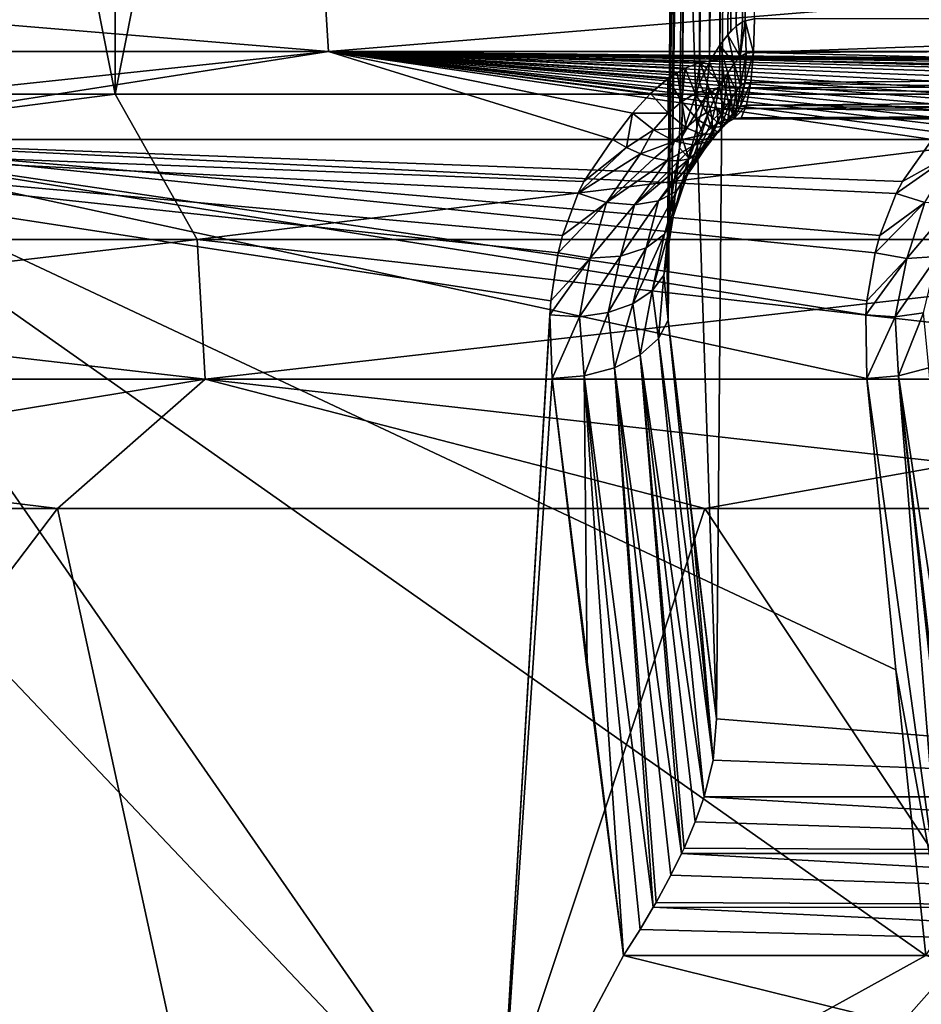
# Model space of a CAD drawing. Header units: metres. Extents: x -92 to 264, y -100 to 50.
# Tile 135 of 656: x -5.2 to -3.43, y -78.49 to -76.56. Entities that reach past the tile are written whole.
import ezdxf

# ---------------------------------------------------------------- set-up
doc = ezdxf.new("R2010")
doc.units = ezdxf.units.M
doc.layers.add('solid_21062050_01', color=7, linetype='CONTINUOUS')

msp = doc.modelspace()

# ---------------------------------------------------------------- linework, layer by layer
at = {"layer": 'solid_21062050_01'}
for points in [[(-7.483526, -64.201744, 19.355579), (-7.45088, -76.706161, 19.251451), (-5.010141, -76.706161, 19.883404)], [(-5.032088, -64.201744, 19.990297), (-7.483526, -64.201744, 19.355579), (-5.010141, -76.706161, 19.883404)], [(-7.483526, -64.201744, -28.34804), (-5.032088, -64.201744, -28.982758), (-7.450881, -76.706161, -28.243914)], [(-5.032088, -64.201744, -28.982758), (-5.010141, -76.706161, -28.875864), (-7.450881, -76.706161, -28.243914)], [(-5.032088, -64.201744, 19.990297), (-5.010141, -76.706161, 19.883404), (-2.517989, -76.706161, 20.265186)], [(-2.529018, -64.201744, 20.373753), (-5.032088, -64.201744, 19.990297), (-2.517989, -76.706161, 20.265186)], [(-5.032088, -64.201744, -28.982758), (-2.529018, -64.201744, -29.366213), (-5.010141, -76.706161, -28.875864)], [(-2.529018, -64.201744, -29.366213), (-2.517989, -76.706161, -29.257647), (-5.010141, -76.706161, -28.875864)], [(-3.929058, -77.053642, 17.416323), (-3.894994, -73.998253, 17.360277), (-3.910953, -75.572861, 17.371511)], [(-3.929058, -77.053642, 17.416323), (-3.928572, -77.026428, 17.42614), (-3.894994, -73.998253, 17.360277)], [(-3.928572, -77.026428, 17.42614), (-3.897659, -73.997864, 17.408466), (-3.894994, -73.998253, 17.360277)], [(-3.928572, -77.026428, 17.42614), (-3.925663, -76.965866, 17.448084), (-3.897659, -73.997864, 17.408466)], [(-3.925663, -76.965866, 17.448084), (-3.896061, -73.99778, 17.423754), (-3.897659, -73.997864, 17.408466)], [(-3.925663, -76.965866, 17.448084), (-3.919943, -76.904594, 17.470713), (-3.896061, -73.99778, 17.423754)], [(-3.919943, -76.904594, 17.470713), (-3.876951, -73.997589, 17.484829), (-3.896061, -73.99778, 17.423754)], [(-3.919943, -76.904594, 17.470713), (-3.904871, -76.811134, 17.506081), (-3.876951, -73.997589, 17.484829)], [(-3.904871, -76.811134, 17.506081), (-3.900167, -76.78994, 17.514259), (-3.876951, -73.997589, 17.484829)], [(-3.900167, -76.78994, 17.514259), (-3.869051, -73.99749, 17.499126), (-3.876951, -73.997589, 17.484829)], [(-3.900167, -76.78994, 17.514259), (-3.865822, -76.684372, 17.556841), (-3.869051, -73.99749, 17.499126)], [(-3.865822, -76.684372, 17.556841), (-3.839722, -73.997513, 17.536547), (-3.869051, -73.99749, 17.499126)], [(-3.845841, -76.642868, 17.573498), (-3.839722, -73.997513, 17.536547), (-3.865822, -76.684372, 17.556841)], [(-3.845841, -76.642868, 17.573498), (-3.815695, -73.997665, 17.557108), (-3.839722, -73.997513, 17.536547)], [(-3.845841, -76.642868, 17.573498), (-3.825531, -76.609962, 17.586618), (-3.815695, -73.997665, 17.557108)], [(-3.825531, -76.609962, 17.586618), (-3.78904, -73.99778, 17.573463), (-3.815695, -73.997665, 17.557108)], [(-3.825531, -76.609962, 17.586618), (-3.810215, -76.589699, 17.594465), (-3.78904, -73.99778, 17.573463)], [(-3.810215, -76.589699, 17.594465), (-3.804391, -76.582687, 17.597038), (-3.78904, -73.99778, 17.573463)], [(-3.804391, -76.582687, 17.597038), (-3.793778, -76.572517, 17.60121), (-3.78904, -73.99778, 17.573463)], [(-3.793778, -76.572517, 17.60121), (-3.760864, -73.997993, 17.585236), (-3.78904, -73.99778, 17.573463)], [(-3.793778, -76.572517, 17.60121), (-3.781346, -76.564362, 17.605282), (-3.760864, -73.997993, 17.585236)], [(-3.781346, -76.564362, 17.605282), (-3.775962, -76.561989, 17.606785), (-3.760864, -73.997993, 17.585236)], [(-3.775962, -76.561989, 17.606785), (-3.757558, -76.558136, 17.610775), (-3.760864, -73.997993, 17.585236)], [(-3.910953, -75.572861, 17.371511), (-3.807756, -75.088142, 16.81629), (-3.832171, -77.930428, 16.811913)], [(-1.9359, -78.083252, 17.067043), (-3.832171, -77.930428, 16.811913), (-3.807756, -75.088142, 16.81629)], [(-1.915154, -75.088142, 17.068897), (-1.9359, -78.083252, 17.067043), (-3.807756, -75.088142, 16.81629)], [(-3.929058, -77.053642, 17.416323), (-3.910953, -75.572861, 17.371511), (-3.926924, -77.148758, 17.382748)], [(-3.926924, -77.148758, 17.382748), (-3.910953, -75.572861, 17.371511), (-3.832171, -77.930428, 16.811913)], [(-4.604127, -76.435089, 17.907713), (-6.82948, -76.622589, 17.270895), (-6.847074, -76.435089, 17.326973)], [(-6.847074, -76.435089, -26.319433), (-6.82948, -76.622589, -26.263355), (-4.592297, -76.622589, -26.842604)], [(-6.847074, -76.435089, -26.319433), (-4.592297, -76.622589, -26.842604), (-4.604127, -76.435089, -26.900173)], [(-4.604127, -76.435089, 17.907713), (-4.592297, -76.622589, 17.850143), (-6.82948, -76.622589, 17.270895)], [(-2.313936, -76.435089, 18.258556), (-4.592297, -76.622589, 17.850143), (-4.604127, -76.435089, 17.907713)], [(-4.604127, -76.435089, -26.900173), (-4.592297, -76.622589, -26.842604), (-2.30799, -76.622589, -27.192547)], [(-4.604127, -76.435089, -26.900173), (-2.30799, -76.622589, -27.192547), (-2.313936, -76.435089, -27.251017)], [(-2.313936, -76.435089, 18.258556), (-2.30799, -76.622589, 18.200085), (-4.592297, -76.622589, 17.850143)], [(-3.785982, -76.63279, 17.615576), (-3.775962, -76.561989, 17.606785), (-3.781346, -76.564362, 17.605282)], [(-3.77401, -76.625526, 17.619049), (-3.775962, -76.561989, 17.606785), (-3.785982, -76.63279, 17.615576)], [(-3.759557, -76.624458, 17.622536), (-3.757558, -76.558136, 17.610775), (-3.775962, -76.561989, 17.606785)], [(-3.759557, -76.624458, 17.622536), (-3.775962, -76.561989, 17.606785), (-3.77401, -76.625526, 17.619049)], [(-3.759557, -76.624458, 17.622536), (-1.889217, -76.558136, 17.848116), (-3.757558, -76.558136, 17.610775)], [(-1.890022, -76.617462, 17.857626), (-1.889217, -76.558136, 17.848116), (-3.759557, -76.624458, 17.622536)], [(-3.810215, -76.589699, 17.594465), (-3.793778, -76.572517, 17.60121), (-3.804391, -76.582687, 17.597038)], [(-3.785982, -76.63279, 17.615576), (-3.793778, -76.572517, 17.60121), (-3.810215, -76.589699, 17.594465)], [(-3.785982, -76.63279, 17.615576), (-3.781346, -76.564362, 17.605282), (-3.793778, -76.572517, 17.60121)], [(-3.797421, -76.645973, 17.611961), (-3.810215, -76.589699, 17.594465), (-3.825531, -76.609962, 17.586618)], [(-3.785982, -76.63279, 17.615576), (-3.810215, -76.589699, 17.594465), (-3.797421, -76.645973, 17.611961)], [(-3.826177, -76.691238, 17.600264), (-3.825531, -76.609962, 17.586618), (-3.845841, -76.642868, 17.573498)], [(-3.810232, -76.665016, 17.607639), (-3.825531, -76.609962, 17.586618), (-3.826177, -76.691238, 17.600264)], [(-3.797421, -76.645973, 17.611961), (-3.825531, -76.609962, 17.586618), (-3.810232, -76.665016, 17.607639)], [(-1.892274, -76.671272, 17.884266), (-1.890022, -76.617462, 17.857626), (-3.759557, -76.624458, 17.622536)], [(-4.592297, -76.622589, -26.842604), (-6.82948, -76.622589, -26.263355), (-5.691732, -76.794624, -26.491022)], [(-6.82948, -76.622589, 17.270895), (-4.592297, -76.622589, 17.850143), (-6.216398, -76.794617, 17.356073)], [(-4.592297, -76.622589, 17.850143), (-4.035685, -76.794655, 17.861744), (-6.216398, -76.794617, 17.356073)], [(-4.592297, -76.622589, -26.842604), (-5.691732, -76.794624, -26.491022), (-3.409818, -76.794624, -26.958195)], [(-3.399616, -76.780579, -26.969252), (-4.592297, -76.622589, -26.842604), (-3.409818, -76.794624, -26.958195)], [(-4.592297, -76.622589, 17.850143), (-3.99683, -76.743095, 17.902143), (-4.035685, -76.794655, 17.861744)], [(-4.592297, -76.622589, 17.850143), (-3.961394, -76.704536, 17.930613), (-3.99683, -76.743095, 17.902143)], [(-4.592297, -76.622589, 17.850143), (-3.953274, -76.697006, 17.936111), (-3.961394, -76.704536, 17.930613)], [(-4.592297, -76.622589, 17.850143), (-3.927452, -76.676064, 17.951523), (-3.953274, -76.697006, 17.936111)], [(-4.592297, -76.622589, 17.850143), (-3.909163, -76.663925, 17.96073), (-3.927452, -76.676064, 17.951523)], [(-4.592297, -76.622589, 17.850143), (-3.893665, -76.65538, 17.967535), (-3.909163, -76.663925, 17.96073)], [(-4.592297, -76.622589, 17.850143), (-3.864562, -76.64373, 17.978006), (-3.893665, -76.65538, 17.967535)], [(-4.592297, -76.622589, 17.850143), (-3.82169, -76.637695, 17.988085), (-3.864562, -76.64373, 17.978006)], [(-4.592297, -76.622589, 17.850143), (-2.30799, -76.622589, 18.200085), (-3.82169, -76.637695, 17.988085)], [(-3.192401, -76.637695, -27.078487), (-2.30799, -76.622589, -27.192547), (-4.592297, -76.622589, -26.842604)], [(-3.206409, -76.63826, -27.076246), (-3.192401, -76.637695, -27.078487), (-4.592297, -76.622589, -26.842604)], [(-3.22073, -76.640388, -27.073246), (-3.206409, -76.63826, -27.076246), (-4.592297, -76.622589, -26.842604)], [(-3.235387, -76.644073, -27.069473), (-3.22073, -76.640388, -27.073246), (-4.592297, -76.622589, -26.842604)], [(-3.250421, -76.6493, -27.064901), (-3.235387, -76.644073, -27.069473), (-4.592297, -76.622589, -26.842604)], [(-3.265522, -76.656059, -27.059546), (-3.250421, -76.6493, -27.064901), (-4.592297, -76.622589, -26.842604)], [(-3.280576, -76.664375, -27.05337), (-3.265522, -76.656059, -27.059546), (-4.592297, -76.622589, -26.842604)], [(-3.295603, -76.674164, -27.046362), (-3.280576, -76.664375, -27.05337), (-4.592297, -76.622589, -26.842604)], [(-3.310468, -76.685242, -27.038563), (-3.295603, -76.674164, -27.046362), (-4.592297, -76.622589, -26.842604)], [(-3.325182, -76.697632, -27.029905), (-3.310468, -76.685242, -27.038563), (-4.592297, -76.622589, -26.842604)], [(-3.336115, -76.707703, -27.022846), (-3.325182, -76.697632, -27.029905), (-4.592297, -76.622589, -26.842604)], [(-3.346952, -76.718376, -27.015301), (-3.336115, -76.707703, -27.022846), (-4.592297, -76.622589, -26.842604)], [(-3.357689, -76.729675, -27.007233), (-3.346952, -76.718376, -27.015301), (-4.592297, -76.622589, -26.842604)], [(-3.368326, -76.74157, -26.998615), (-3.357689, -76.729675, -27.007233), (-4.592297, -76.622589, -26.842604)], [(-3.378864, -76.754036, -26.989433), (-3.368326, -76.74157, -26.998615), (-4.592297, -76.622589, -26.842604)], [(-3.389296, -76.767044, -26.979654), (-3.378864, -76.754036, -26.989433), (-4.592297, -76.622589, -26.842604)], [(-3.399616, -76.780579, -26.969252), (-3.389296, -76.767044, -26.979654), (-4.592297, -76.622589, -26.842604)], [(-3.815427, -76.693764, 17.951241), (-3.864562, -76.64373, 17.978006), (-3.82169, -76.637695, 17.988085)], [(-2.30799, -76.622589, 18.200085), (-1.921462, -76.637695, 18.229475), (-3.82169, -76.637695, 17.988085)], [(-1.918732, -76.688301, 18.197195), (-3.82169, -76.637695, 17.988085), (-1.921462, -76.637695, 18.229475)], [(-1.918732, -76.688301, 18.197195), (-3.815427, -76.693764, 17.951241), (-3.82169, -76.637695, 17.988085)], [(-3.78555, -76.689819, 17.650051), (-3.785982, -76.63279, 17.615576), (-3.797421, -76.645973, 17.611961)], [(-3.77401, -76.625526, 17.619049), (-3.785982, -76.63279, 17.615576), (-3.78555, -76.689819, 17.650051)], [(-3.777001, -76.684029, 17.652252), (-3.77401, -76.625526, 17.619049), (-3.78555, -76.689819, 17.650051)], [(-3.759557, -76.624458, 17.622536), (-3.77401, -76.625526, 17.619049), (-3.777001, -76.684029, 17.652252)], [(-3.765167, -76.683289, 17.655542), (-3.759557, -76.624458, 17.622536), (-3.777001, -76.684029, 17.652252)], [(-1.892274, -76.671272, 17.884266), (-3.759557, -76.624458, 17.622536), (-3.765167, -76.683289, 17.655542)], [(-3.899958, -76.720528, 17.924232), (-3.909163, -76.663925, 17.96073), (-3.893665, -76.65538, 17.967535)], [(-3.87389, -76.704483, 17.937092), (-3.899958, -76.720528, 17.924232), (-3.893665, -76.65538, 17.967535)], [(-3.87389, -76.704483, 17.937092), (-3.893665, -76.65538, 17.967535), (-3.864562, -76.64373, 17.978006)], [(-3.846545, -76.695389, 17.945974), (-3.87389, -76.704483, 17.937092), (-3.864562, -76.64373, 17.978006)], [(-3.85319, -76.709732, 17.573549), (-3.845841, -76.642868, 17.573498), (-3.865822, -76.684372, 17.556841)], [(-3.815427, -76.693764, 17.951241), (-3.846545, -76.695389, 17.945974), (-3.864562, -76.64373, 17.978006)], [(-3.826177, -76.691238, 17.600264), (-3.845841, -76.642868, 17.573498), (-3.85319, -76.709732, 17.573549)], [(-3.793555, -76.700279, 17.648397), (-3.797421, -76.645973, 17.611961), (-3.810232, -76.665016, 17.607639)], [(-3.78555, -76.689819, 17.650051), (-3.797421, -76.645973, 17.611961), (-3.793555, -76.700279, 17.648397)], [(-3.927452, -76.676064, 17.951523), (-3.961394, -76.704536, 17.930613), (-3.953274, -76.697006, 17.936111)], [(-3.92703, -76.74353, 17.906487), (-3.961394, -76.704536, 17.930613), (-3.927452, -76.676064, 17.951523)], [(-3.899958, -76.720528, 17.924232), (-3.927452, -76.676064, 17.951523), (-3.909163, -76.663925, 17.96073)], [(-3.899958, -76.720528, 17.924232), (-3.92703, -76.74353, 17.906487), (-3.927452, -76.676064, 17.951523)], [(-3.810232, -76.665016, 17.607639), (-3.826177, -76.691238, 17.600264), (-3.818521, -76.736984, 17.640499)], [(-3.803739, -76.715462, 17.646278), (-3.810232, -76.665016, 17.607639), (-3.818521, -76.736984, 17.640499)], [(-3.793555, -76.700279, 17.648397), (-3.810232, -76.665016, 17.607639), (-3.803739, -76.715462, 17.646278)], [(-1.895771, -76.714714, 17.925631), (-1.892274, -76.671272, 17.884266), (-3.765167, -76.683289, 17.655542)], [(-3.85319, -76.709732, 17.573549), (-3.865822, -76.684372, 17.556841), (-3.900167, -76.78994, 17.514259)], [(-3.846545, -76.695389, 17.945974), (-3.851749, -76.741844, 17.891203), (-3.87389, -76.704483, 17.937092)], [(-3.826177, -76.691238, 17.600264), (-3.85319, -76.709732, 17.573549), (-3.844684, -76.734375, 17.593685)], [(-3.846545, -76.695389, 17.945974), (-3.831021, -76.735085, 17.896368), (-3.851749, -76.741844, 17.891203)], [(-3.815427, -76.693764, 17.951241), (-3.806353, -76.734383, 17.897854), (-3.846545, -76.695389, 17.945974)], [(-3.806353, -76.734383, 17.897854), (-3.831021, -76.735085, 17.896368), (-3.846545, -76.695389, 17.945974)], [(-3.826177, -76.691238, 17.600264), (-3.844684, -76.734375, 17.593685), (-3.840564, -76.757622, 17.616716)], [(-3.818521, -76.736984, 17.640499), (-3.826177, -76.691238, 17.600264), (-3.840564, -76.757622, 17.616716)], [(-1.918732, -76.688301, 18.197195), (-1.91486, -76.726997, 18.151392), (-3.815427, -76.693764, 17.951241)], [(-1.91486, -76.726997, 18.151392), (-3.806353, -76.734383, 17.897854), (-3.815427, -76.693764, 17.951241)], [(-3.793325, -76.734871, 17.702616), (-3.78555, -76.689819, 17.650051), (-3.793555, -76.700279, 17.648397)], [(-3.777001, -76.684029, 17.652252), (-3.78555, -76.689819, 17.650051), (-3.793325, -76.734871, 17.702616)], [(-3.785461, -76.729347, 17.703863), (-3.777001, -76.684029, 17.652252), (-3.793325, -76.734871, 17.702616)], [(-3.765167, -76.683289, 17.655542), (-3.777001, -76.684029, 17.652252), (-3.785461, -76.729347, 17.703863)], [(-3.773734, -76.727554, 17.705948), (-3.765167, -76.683289, 17.655542), (-3.785461, -76.729347, 17.703863)], [(-1.895771, -76.714714, 17.925631), (-3.765167, -76.683289, 17.655542), (-3.773734, -76.727554, 17.705948)], [(-7.216296, -76.990562, -28.28517), (-7.450881, -76.706161, -28.243914), (-5.010141, -76.706161, -28.875864)], [(-7.216296, -76.990562, 19.292709), (-5.010141, -76.706161, 19.883404), (-7.45088, -76.706161, 19.251451)], [(-4.849824, -76.990562, 19.885481), (-5.010141, -76.706161, 19.883404), (-7.216296, -76.990562, 19.292709)], [(-7.216296, -76.990562, -28.28517), (-5.010141, -76.706161, -28.875864), (-4.849824, -76.990562, -28.877941)], [(-4.849824, -76.990562, 19.885481), (-2.517989, -76.706161, 20.265186), (-5.010141, -76.706161, 19.883404)], [(-4.849824, -76.990562, -28.877941), (-5.010141, -76.706161, -28.875864), (-2.517989, -76.706161, -29.257647)], [(-2.436645, -76.990562, 20.243441), (-2.517989, -76.706161, 20.265186), (-4.849824, -76.990562, 19.885481)], [(-4.849824, -76.990562, -28.877941), (-2.517989, -76.706161, -29.257647), (-2.436645, -76.990562, -29.235903)], [(-3.92703, -76.74353, 17.906487), (-3.99683, -76.743095, 17.902143), (-3.961394, -76.704536, 17.930613)], [(-3.85319, -76.709732, 17.573549), (-3.900167, -76.78994, 17.514259), (-3.88693, -76.830841, 17.557093)], [(-3.87389, -76.704483, 17.937092), (-3.871186, -76.754128, 17.882053), (-3.899958, -76.720528, 17.924232)], [(-3.844684, -76.734375, 17.593685), (-3.85319, -76.709732, 17.573549), (-3.88693, -76.830841, 17.557093)], [(-3.87389, -76.704483, 17.937092), (-3.851749, -76.741844, 17.891203), (-3.871186, -76.754128, 17.882053)], [(-3.803739, -76.715462, 17.646278), (-3.818521, -76.736984, 17.640499), (-3.824979, -76.774361, 17.69095)], [(-3.810206, -76.756302, 17.698719), (-3.803739, -76.715462, 17.646278), (-3.824979, -76.774361, 17.69095)], [(-3.800519, -76.743797, 17.701347), (-3.803739, -76.715462, 17.646278), (-3.810206, -76.756302, 17.698719)], [(-3.800519, -76.743797, 17.701347), (-3.793555, -76.700279, 17.648397), (-3.803739, -76.715462, 17.646278)], [(-3.793325, -76.734871, 17.702616), (-3.793555, -76.700279, 17.648397), (-3.800519, -76.743797, 17.701347)], [(-1.900198, -76.743866, 17.977987), (-1.895771, -76.714714, 17.925631), (-3.773734, -76.727554, 17.705948)], [(-3.899958, -76.720528, 17.924232), (-3.891782, -76.772018, 17.867954), (-3.92703, -76.74353, 17.906487)], [(-3.899958, -76.720528, 17.924232), (-3.871186, -76.754128, 17.882053), (-3.891782, -76.772018, 17.867954)], [(-3.844684, -76.734375, 17.593685), (-3.88693, -76.830841, 17.557093), (-3.890573, -76.867012, 17.605291)], [(-3.840564, -76.757622, 17.616716), (-3.844684, -76.734375, 17.593685), (-3.890573, -76.867012, 17.605291)], [(-3.831021, -76.735085, 17.896368), (-3.829108, -76.762024, 17.832451), (-3.851749, -76.741844, 17.891203)], [(-3.806353, -76.734383, 17.897854), (-3.795539, -76.754601, 17.834234), (-3.831021, -76.735085, 17.896368)], [(-3.831021, -76.735085, 17.896368), (-3.814396, -76.756149, 17.834736), (-3.829108, -76.762024, 17.832451)], [(-3.795539, -76.754601, 17.834234), (-3.814396, -76.756149, 17.834736), (-3.831021, -76.735085, 17.896368)], [(-3.808618, -76.760201, 17.7666), (-3.793325, -76.734871, 17.702616), (-3.800519, -76.743797, 17.701347)], [(-3.7985, -76.754547, 17.767641), (-3.793325, -76.734871, 17.702616), (-3.808618, -76.760201, 17.7666)], [(-1.91486, -76.726997, 18.151392), (-1.910193, -76.750298, 18.096203), (-3.806353, -76.734383, 17.897854)], [(-1.910193, -76.750298, 18.096203), (-3.795539, -76.754601, 17.834234), (-3.806353, -76.734383, 17.897854)], [(-3.773734, -76.727554, 17.705948), (-3.785461, -76.729347, 17.703863), (-3.7985, -76.754547, 17.767641)], [(-3.784249, -76.752205, 17.767811), (-3.773734, -76.727554, 17.705948), (-3.7985, -76.754547, 17.767641)], [(-3.7985, -76.754547, 17.767641), (-3.785461, -76.729347, 17.703863), (-3.793325, -76.734871, 17.702616)], [(-1.900198, -76.743866, 17.977987), (-3.773734, -76.727554, 17.705948), (-3.784249, -76.752205, 17.767811)], [(-4.008465, -76.810524, 17.852327), (-4.035685, -76.794655, 17.861744), (-3.99683, -76.743095, 17.902143)], [(-3.955831, -76.776031, 17.88032), (-4.008465, -76.810524, 17.852327), (-3.99683, -76.743095, 17.902143)], [(-3.92703, -76.74353, 17.906487), (-3.955831, -76.776031, 17.88032), (-3.99683, -76.743095, 17.902143)], [(-3.92703, -76.74353, 17.906487), (-3.891782, -76.772018, 17.867954), (-3.955831, -76.776031, 17.88032)], [(-3.871186, -76.754128, 17.882053), (-3.857846, -76.785728, 17.8172), (-3.891782, -76.772018, 17.867954)], [(-3.851749, -76.741844, 17.891203), (-3.842655, -76.77182, 17.826988), (-3.871186, -76.754128, 17.882053)], [(-3.871186, -76.754128, 17.882053), (-3.842655, -76.77182, 17.826988), (-3.857846, -76.785728, 17.8172)], [(-3.851749, -76.741844, 17.891203), (-3.829108, -76.762024, 17.832451), (-3.842655, -76.77182, 17.826988)], [(-3.818521, -76.736984, 17.640499), (-3.840953, -76.778831, 17.642012), (-3.845848, -76.797401, 17.668873)], [(-3.824979, -76.774361, 17.69095), (-3.818521, -76.736984, 17.640499), (-3.845848, -76.797401, 17.668873)], [(-3.818521, -76.736984, 17.640499), (-3.840564, -76.757622, 17.616716), (-3.840953, -76.778831, 17.642012)], [(-3.817826, -76.768883, 17.763969), (-3.800519, -76.743797, 17.701347), (-3.810206, -76.756302, 17.698719)], [(-3.808618, -76.760201, 17.7666), (-3.800519, -76.743797, 17.701347), (-3.817826, -76.768883, 17.763969)], [(-3.784249, -76.752205, 17.767811), (-3.7985, -76.754547, 17.767641), (-3.814396, -76.756149, 17.834736)], [(-3.795539, -76.754601, 17.834234), (-3.784249, -76.752205, 17.767811), (-3.814396, -76.756149, 17.834736)], [(-3.814396, -76.756149, 17.834736), (-3.7985, -76.754547, 17.767641), (-3.808618, -76.760201, 17.7666)], [(-1.910193, -76.750298, 18.096203), (-1.905154, -76.756096, 18.036608), (-3.795539, -76.754601, 17.834234)], [(-1.905154, -76.756096, 18.036608), (-3.784249, -76.752205, 17.767811), (-3.795539, -76.754601, 17.834234)], [(-1.905154, -76.756096, 18.036608), (-1.900198, -76.743866, 17.977987), (-3.784249, -76.752205, 17.767811)], [(-3.891782, -76.772018, 17.867954), (-3.9146, -76.797966, 17.845312), (-3.955831, -76.776031, 17.88032)], [(-3.891782, -76.772018, 17.867954), (-3.857846, -76.785728, 17.8172), (-3.9146, -76.797966, 17.845312)], [(-3.840953, -76.778831, 17.642012), (-3.840564, -76.757622, 17.616716), (-3.890573, -76.867012, 17.605291)], [(-3.842655, -76.77182, 17.826988), (-3.829255, -76.780846, 17.758413), (-3.857846, -76.785728, 17.8172)], [(-3.824979, -76.774361, 17.69095), (-3.845848, -76.797401, 17.668873), (-3.855119, -76.812828, 17.696556)], [(-3.845165, -76.79834, 17.746016), (-3.824979, -76.774361, 17.69095), (-3.855119, -76.812828, 17.696556)], [(-3.810206, -76.756302, 17.698719), (-3.824979, -76.774361, 17.69095), (-3.845165, -76.79834, 17.746016)], [(-3.829255, -76.780846, 17.758413), (-3.810206, -76.756302, 17.698719), (-3.845165, -76.79834, 17.746016)], [(-3.829108, -76.762024, 17.832451), (-3.817826, -76.768883, 17.763969), (-3.842655, -76.77182, 17.826988)], [(-3.842655, -76.77182, 17.826988), (-3.817826, -76.768883, 17.763969), (-3.829255, -76.780846, 17.758413)], [(-3.817826, -76.768883, 17.763969), (-3.810206, -76.756302, 17.698719), (-3.829255, -76.780846, 17.758413)], [(-3.814396, -76.756149, 17.834736), (-3.808618, -76.760201, 17.7666), (-3.829108, -76.762024, 17.832451)], [(-3.829108, -76.762024, 17.832451), (-3.808618, -76.760201, 17.7666), (-3.817826, -76.768883, 17.763969)], [(-3.955831, -76.776031, 17.88032), (-3.981166, -76.822968, 17.838722), (-4.008465, -76.810524, 17.852327)], [(-3.955831, -76.776031, 17.88032), (-3.9146, -76.797966, 17.845312), (-3.981166, -76.822968, 17.838722)], [(-3.857846, -76.785728, 17.8172), (-3.876341, -76.806145, 17.799326), (-3.9146, -76.797966, 17.845312)], [(-3.840953, -76.778831, 17.642012), (-3.890573, -76.867012, 17.605291), (-3.910955, -76.896011, 17.654158)], [(-3.845848, -76.797401, 17.668873), (-3.840953, -76.778831, 17.642012), (-3.910955, -76.896011, 17.654158)], [(-3.88693, -76.830841, 17.557093), (-3.900167, -76.78994, 17.514259), (-3.904871, -76.811134, 17.506081)], [(-3.829255, -76.780846, 17.758413), (-3.845165, -76.79834, 17.746016), (-3.876341, -76.806145, 17.799326)], [(-3.857846, -76.785728, 17.8172), (-3.829255, -76.780846, 17.758413), (-3.876341, -76.806145, 17.799326)], [(-6.216398, -76.794617, 17.356073), (-4.260659, -78.857216, 16.236376), (-6.336282, -78.857216, 15.698959)], [(-6.336282, -78.857216, -24.69142), (-4.260659, -78.857216, -25.228836), (-5.691732, -76.794624, -26.491022)], [(-6.216398, -76.794617, 17.356073), (-4.156895, -77.110962, 17.616745), (-4.260659, -78.857216, 16.236376)], [(-6.216398, -76.794617, 17.356073), (-4.142604, -77.016968, 17.686323), (-4.156895, -77.110962, 17.616745)], [(-6.216398, -76.794617, 17.356073), (-4.133879, -76.982719, 17.712177), (-4.142604, -77.016968, 17.686323)], [(-6.216398, -76.794617, 17.356073), (-4.103496, -76.900337, 17.775743), (-4.133879, -76.982719, 17.712177)], [(-6.216398, -76.794617, 17.356073), (-4.092047, -76.877289, 17.793974), (-4.103496, -76.900337, 17.775743)], [(-6.216398, -76.794617, 17.356073), (-4.035685, -76.794655, 17.861744), (-4.092047, -76.877289, 17.793974)], [(-3.468061, -76.877258, -26.892021), (-3.409818, -76.794624, -26.958195), (-5.691732, -76.794624, -26.491022)], [(-3.480137, -76.900566, -26.873922), (-3.468061, -76.877258, -26.892021), (-5.691732, -76.794624, -26.491022)], [(-3.512165, -76.982689, -26.811426), (-3.480137, -76.900566, -26.873922), (-5.691732, -76.794624, -26.491022)], [(-3.521679, -77.01722, -26.78562), (-3.512165, -76.982689, -26.811426), (-5.691732, -76.794624, -26.491022)], [(-3.537844, -77.110954, -26.716656), (-3.521679, -77.01722, -26.78562), (-5.691732, -76.794624, -26.491022)], [(-3.54008, -77.138748, -26.696497), (-3.537844, -77.110954, -26.716656), (-5.691732, -76.794624, -26.491022)], [(-3.538023, -77.263107, -26.607574), (-3.54008, -77.138748, -26.696497), (-5.691732, -76.794624, -26.491022)], [(-3.481126, -77.834061, -26.193159), (-3.538023, -77.263107, -26.607574), (-5.691732, -76.794624, -26.491022)], [(-3.421983, -78.394051, -25.764362), (-3.481126, -77.834061, -26.193159), (-5.691732, -76.794624, -26.491022)], [(-4.260659, -78.857216, -25.228836), (-3.421983, -78.394051, -25.764362), (-5.691732, -76.794624, -26.491022)], [(-4.008465, -76.810524, 17.852327), (-4.103496, -76.900337, 17.775743), (-4.092047, -76.877289, 17.793974)], [(-4.008465, -76.810524, 17.852327), (-3.981166, -76.822968, 17.838722), (-4.103496, -76.900337, 17.775743)], [(-4.008465, -76.810524, 17.852327), (-4.092047, -76.877289, 17.793974), (-4.035685, -76.794655, 17.861744)], [(-3.9146, -76.797966, 17.845312), (-3.954515, -76.831596, 17.821304), (-3.981166, -76.822968, 17.838722)], [(-3.9146, -76.797966, 17.845312), (-3.929252, -76.836151, 17.800547), (-3.954515, -76.831596, 17.821304)], [(-3.855119, -76.812828, 17.696556), (-3.910955, -76.896011, 17.654158), (-3.94622, -76.915207, 17.699242)], [(-3.868505, -76.824684, 17.724306), (-3.855119, -76.812828, 17.696556), (-3.94622, -76.915207, 17.699242)], [(-3.9146, -76.797966, 17.845312), (-3.876341, -76.806145, 17.799326), (-3.929252, -76.836151, 17.800547)], [(-3.876341, -76.806145, 17.799326), (-3.906082, -76.836502, 17.77702), (-3.929252, -76.836151, 17.800547)], [(-3.91717, -76.945824, 17.520815), (-3.904871, -76.811134, 17.506081), (-3.919943, -76.904594, 17.470713)], [(-3.88693, -76.830841, 17.557093), (-3.904871, -76.811134, 17.506081), (-3.91717, -76.945824, 17.520815)], [(-3.855119, -76.812828, 17.696556), (-3.845848, -76.797401, 17.668873), (-3.910955, -76.896011, 17.654158)], [(-3.876341, -76.806145, 17.799326), (-3.885649, -76.832642, 17.751369), (-3.906082, -76.836502, 17.77702)], [(-3.845165, -76.79834, 17.746016), (-3.868505, -76.824684, 17.724306), (-3.885649, -76.832642, 17.751369)], [(-3.876341, -76.806145, 17.799326), (-3.845165, -76.79834, 17.746016), (-3.885649, -76.832642, 17.751369)], [(-3.845165, -76.79834, 17.746016), (-3.855119, -76.812828, 17.696556), (-3.868505, -76.824684, 17.724306)], [(-3.364641, -76.819374, -26.938755), (-3.409818, -76.794624, -26.958195), (-3.468061, -76.877258, -26.892021)], [(-3.981166, -76.822968, 17.838722), (-4.047482, -76.918213, 17.762348), (-4.103496, -76.900337, 17.775743)], [(-3.981166, -76.822968, 17.838722), (-3.954515, -76.831596, 17.821304), (-4.047482, -76.918213, 17.762348)], [(-3.954515, -76.831596, 17.821304), (-3.929252, -76.836151, 17.800547), (-4.047482, -76.918213, 17.762348)], [(-3.885649, -76.832642, 17.751369), (-3.94622, -76.915207, 17.699242), (-3.993154, -76.922836, 17.736435)], [(-3.906082, -76.836502, 17.77702), (-3.885649, -76.832642, 17.751369), (-3.993154, -76.922836, 17.736435)], [(-3.885649, -76.832642, 17.751369), (-3.868505, -76.824684, 17.724306), (-3.94622, -76.915207, 17.699242)], [(-3.890573, -76.867012, 17.605291), (-3.88693, -76.830841, 17.557093), (-3.91717, -76.945824, 17.520815)], [(-3.364641, -76.819374, -26.938755), (-3.468061, -76.877258, -26.892021), (-3.480137, -76.900566, -26.873922)], [(-3.424527, -76.918442, -26.858957), (-3.364641, -76.819374, -26.938755), (-3.480137, -76.900566, -26.873922)], [(-3.929252, -76.836151, 17.800547), (-3.993154, -76.922836, 17.736435), (-4.047482, -76.918213, 17.762348)], [(-3.929252, -76.836151, 17.800547), (-3.906082, -76.836502, 17.77702), (-3.993154, -76.922836, 17.736435)], [(-3.890573, -76.867012, 17.605291), (-3.91717, -76.945824, 17.520815), (-3.934287, -76.980484, 17.572079)], [(-3.910955, -76.896011, 17.654158), (-3.890573, -76.867012, 17.605291), (-3.934287, -76.980484, 17.572079)], [(-4.047482, -76.918213, 17.762348), (-4.133879, -76.982719, 17.712177), (-4.103496, -76.900337, 17.775743)], [(-3.910955, -76.896011, 17.654158), (-3.934287, -76.980484, 17.572079), (-3.969805, -77.007324, 17.618343)], [(-3.94622, -76.915207, 17.699242), (-3.910955, -76.896011, 17.654158), (-3.969805, -77.007324, 17.618343)], [(-3.935334, -77.06089, 17.472824), (-3.919943, -76.904594, 17.470713), (-3.925663, -76.965866, 17.448084)], [(-3.91717, -76.945824, 17.520815), (-3.919943, -76.904594, 17.470713), (-3.935334, -77.06089, 17.472824)], [(-3.424527, -76.918442, -26.858957), (-3.480137, -76.900566, -26.873922), (-3.512165, -76.982689, -26.811426)], [(-4.047482, -76.918213, 17.762348), (-4.142604, -77.016968, 17.686323), (-4.133879, -76.982719, 17.712177)], [(-4.047482, -76.918213, 17.762348), (-4.079886, -77.027557, 17.677811), (-4.142604, -77.016968, 17.686323)], [(-4.047482, -76.918213, 17.762348), (-3.993154, -76.922836, 17.736435), (-4.079886, -77.027557, 17.677811)], [(-3.993154, -76.922836, 17.736435), (-4.020065, -77.023575, 17.65484), (-4.079886, -77.027557, 17.677811)], [(-3.94622, -76.915207, 17.699242), (-3.969805, -77.007324, 17.618343), (-4.020065, -77.023575, 17.65484)], [(-3.993154, -76.922836, 17.736435), (-3.94622, -76.915207, 17.699242), (-4.020065, -77.023575, 17.65484)], [(-3.424527, -76.918442, -26.858957), (-3.512165, -76.982689, -26.811426), (-3.521679, -77.01722, -26.78562)], [(-3.459229, -77.027802, -26.775362), (-3.424527, -76.918442, -26.858957), (-3.521679, -77.01722, -26.78562)], [(-3.459229, -77.027802, -26.775362), (-3.370945, -76.92305, -26.831558), (-3.424527, -76.918442, -26.858957)], [(-3.459229, -77.027802, -26.775362), (-3.400079, -77.023804, -26.750751), (-3.370945, -76.92305, -26.831558)], [(-3.91717, -76.945824, 17.520815), (-3.935334, -77.06089, 17.472824), (-3.958435, -77.091614, 17.516556)], [(-3.934287, -76.980484, 17.572079), (-3.91717, -76.945824, 17.520815), (-3.958435, -77.091614, 17.516556)], [(-3.935334, -77.06089, 17.472824), (-3.925663, -76.965866, 17.448084), (-3.928572, -77.026428, 17.42614)], [(-3.934287, -76.980484, 17.572079), (-3.958435, -77.091614, 17.516556), (-3.995939, -77.116692, 17.553358)], [(-3.969805, -77.007324, 17.618343), (-3.934287, -76.980484, 17.572079), (-3.995939, -77.116692, 17.553358)], [(-7.216296, -76.990562, -28.28517), (-4.849824, -76.990562, -28.877941), (-7.192091, -77.264679, -28.205376)], [(-7.216296, -76.990562, 19.292709), (-7.192091, -77.264679, 19.212915), (-4.833556, -77.264679, 19.803698)], [(-4.849824, -76.990562, 19.885481), (-7.216296, -76.990562, 19.292709), (-4.833556, -77.264679, 19.803698)], [(-4.849824, -76.990562, -28.877941), (-4.833556, -77.264679, -28.796158), (-7.192091, -77.264679, -28.205376)], [(-4.849824, -76.990562, -28.877941), (-2.436645, -76.990562, -29.235903), (-4.833556, -77.264679, -28.796158)], [(-4.849824, -76.990562, 19.885481), (-4.833556, -77.264679, 19.803698), (-2.428472, -77.264679, 20.160458)], [(-2.436645, -76.990562, 20.243441), (-4.849824, -76.990562, 19.885481), (-2.428472, -77.264679, 20.160458)], [(-2.436645, -76.990562, -29.235903), (-2.428472, -77.264679, -29.152918), (-4.833556, -77.264679, -28.796158)], [(-4.079886, -77.027557, 17.677811), (-4.156895, -77.110962, 17.616745), (-4.142604, -77.016968, 17.686323)], [(-4.020065, -77.023575, 17.65484), (-4.044666, -77.134003, 17.580111), (-4.100489, -77.142082, 17.594547)], [(-4.079886, -77.027557, 17.677811), (-4.020065, -77.023575, 17.65484), (-4.100489, -77.142082, 17.594547)], [(-3.969805, -77.007324, 17.618343), (-3.995939, -77.116692, 17.553358), (-4.044666, -77.134003, 17.580111)], [(-4.020065, -77.023575, 17.65484), (-3.969805, -77.007324, 17.618343), (-4.044666, -77.134003, 17.580111)], [(-3.459229, -77.027802, -26.775362), (-3.521679, -77.01722, -26.78562), (-3.537844, -77.110954, -26.716656)], [(-3.482109, -77.142334, -26.692715), (-3.400079, -77.023804, -26.750751), (-3.459229, -77.027802, -26.775362)], [(-3.482109, -77.142334, -26.692715), (-3.426721, -77.134247, -26.676741), (-3.400079, -77.023804, -26.750751)], [(-4.079886, -77.027557, 17.677811), (-4.158558, -77.138504, 17.596716), (-4.156895, -77.110962, 17.616745)], [(-4.079886, -77.027557, 17.677811), (-4.100489, -77.142082, 17.594547), (-4.158558, -77.138504, 17.596716)], [(-3.935334, -77.06089, 17.472824), (-3.928572, -77.026428, 17.42614), (-3.926924, -77.148758, 17.382748)], [(-3.929058, -77.053642, 17.416323), (-3.926924, -77.148758, 17.382748), (-3.928572, -77.026428, 17.42614)], [(-3.459229, -77.027802, -26.775362), (-3.537844, -77.110954, -26.716656), (-3.54008, -77.138748, -26.696497)], [(-3.482109, -77.142334, -26.692715), (-3.459229, -77.027802, -26.775362), (-3.54008, -77.138748, -26.696497)], [(-3.958435, -77.091614, 17.516556), (-3.935334, -77.06089, 17.472824), (-3.945753, -77.184624, 17.430614)], [(-3.935334, -77.06089, 17.472824), (-3.926924, -77.148758, 17.382748), (-3.945753, -77.184624, 17.430614)], [(-3.995939, -77.116692, 17.553358), (-3.958435, -77.091614, 17.516556), (-3.982086, -77.216797, 17.470327)], [(-3.958435, -77.091614, 17.516556), (-3.945753, -77.184624, 17.430614), (-3.982086, -77.216797, 17.470327)], [(-4.156895, -77.110962, 17.616745), (-4.158558, -77.138504, 17.596716), (-4.260659, -78.857216, 16.236376)], [(-4.044666, -77.134003, 17.580111), (-3.995939, -77.116692, 17.553358), (-4.032351, -77.242104, 17.497984)], [(-3.995939, -77.116692, 17.553358), (-3.982086, -77.216797, 17.470327), (-4.032351, -77.242104, 17.497984)], [(-4.158558, -77.138504, 17.596716), (-4.154028, -77.263107, 17.507706), (-4.260659, -78.857216, 16.236376)], [(-4.100489, -77.142082, 17.594547), (-4.154028, -77.263107, 17.507706), (-4.158558, -77.138504, 17.596716)], [(-4.100489, -77.142082, 17.594547), (-4.044666, -77.134003, 17.580111), (-4.091606, -77.258064, 17.510864)], [(-4.044666, -77.134003, 17.580111), (-4.032351, -77.242104, 17.497984), (-4.091606, -77.258064, 17.510864)], [(-3.482109, -77.142334, -26.692715), (-3.54008, -77.138748, -26.696497), (-3.538023, -77.263107, -26.607574)], [(-3.482109, -77.142334, -26.692715), (-3.475537, -77.258064, -26.60899), (-3.426721, -77.134247, -26.676741)], [(-3.426721, -77.134247, -26.676741), (-3.475537, -77.258064, -26.60899), (-3.416664, -77.242104, -26.594458)], [(-4.100489, -77.142082, 17.594547), (-4.091606, -77.258064, 17.510864), (-4.154028, -77.263107, 17.507706)], [(-3.945753, -77.184624, 17.430614), (-3.926924, -77.148758, 17.382748), (-3.838932, -78.011169, 16.810696)], [(-3.88018, -77.542168, 17.100754), (-3.926924, -77.148758, 17.382748), (-3.832171, -77.930428, 16.811913)], [(-3.838932, -78.011169, 16.810696), (-3.926924, -77.148758, 17.382748), (-3.88018, -77.542168, 17.100754)], [(-3.482109, -77.142334, -26.692715), (-3.538023, -77.263107, -26.607574), (-3.475537, -77.258064, -26.60899)], [(-3.982086, -77.216797, 17.470327), (-3.945753, -77.184624, 17.430614), (-3.85629, -78.083252, 16.807562)], [(-3.945753, -77.184624, 17.430614), (-3.838932, -78.011169, 16.810696), (-3.85629, -78.083252, 16.807562)], [(-4.032351, -77.242104, 17.497984), (-3.982086, -77.216797, 17.470327), (-3.900855, -78.193909, 16.78684)], [(-3.982086, -77.216797, 17.470327), (-3.85629, -78.083252, 16.807562), (-3.874003, -78.132019, 16.801924)], [(-3.982086, -77.216797, 17.470327), (-3.895942, -78.18335, 16.790056), (-3.900855, -78.193909, 16.78684)], [(-3.982086, -77.216797, 17.470327), (-3.874003, -78.132019, 16.801924), (-3.895942, -78.18335, 16.790056)], [(-4.091606, -77.258064, 17.510864), (-4.032351, -77.242104, 17.497984), (-3.956136, -78.299408, 16.739264)], [(-4.032351, -77.242104, 17.497984), (-3.950731, -78.289932, 16.744766), (-3.956136, -78.299408, 16.739264)], [(-4.032351, -77.242104, 17.497984), (-3.921749, -78.23642, 16.771166), (-3.950731, -78.289932, 16.744766)], [(-4.032351, -77.242104, 17.497984), (-3.900855, -78.193909, 16.78684), (-3.921749, -78.23642, 16.771166)], [(-3.416664, -77.242104, -26.594458), (-3.475537, -77.258064, -26.60899), (-3.3264, -78.23642, -25.864836)], [(-7.192091, -77.264679, -28.205376), (-4.833556, -77.264679, -28.796158), (-6.377859, -77.5177, -28.298733)], [(-7.192091, -77.264679, 19.212915), (-6.377859, -77.5177, 19.306273), (-5.123392, -77.5177, 19.607443)], [(-4.833556, -77.264679, 19.803698), (-7.192091, -77.264679, 19.212915), (-5.123392, -77.5177, 19.607443)], [(-4.833556, -77.264679, -28.796158), (-5.123393, -77.5177, -28.599903), (-6.377859, -77.5177, -28.298733)], [(-4.833556, -77.264679, -28.796158), (-3.854882, -77.5177, -28.835009), (-5.123393, -77.5177, -28.599903)], [(-4.833556, -77.264679, 19.803698), (-5.123392, -77.5177, 19.607443), (-3.854882, -77.5177, 19.842548)], [(-4.833556, -77.264679, -28.796158), (-2.428472, -77.264679, -29.152918), (-3.854882, -77.5177, -28.835009)], [(-4.833556, -77.264679, 19.803698), (-3.854882, -77.5177, 19.842548), (-2.575805, -77.5177, 20.010941)], [(-2.428472, -77.264679, 20.160458), (-4.833556, -77.264679, 19.803698), (-2.575805, -77.5177, 20.010941)], [(-4.154028, -77.263107, 17.507706), (-4.01449, -78.394051, 16.668062), (-4.260659, -78.857216, 16.236376)], [(-4.091606, -77.258064, 17.510864), (-4.085582, -77.834061, 17.095041), (-4.154028, -77.263107, 17.507706)], [(-4.154028, -77.263107, 17.507706), (-4.085582, -77.834061, 17.095041), (-4.01449, -78.394051, 16.668062)], [(-4.091606, -77.258064, 17.510864), (-4.01449, -78.394051, 16.668062), (-4.085582, -77.834061, 17.095041)], [(-4.091606, -77.258064, 17.510864), (-3.981776, -78.34288, 16.710508), (-4.01449, -78.394051, 16.668062)], [(-4.091606, -77.258064, 17.510864), (-3.956136, -78.299408, 16.739264), (-3.981776, -78.34288, 16.710508)], [(-2.428472, -77.264679, -29.152918), (-2.575806, -77.5177, -29.003401), (-3.854882, -77.5177, -28.835009)], [(-3.475537, -77.258064, -26.60899), (-3.538023, -77.263107, -26.607574), (-3.388097, -78.34288, -25.805878)], [(-3.388097, -78.34288, -25.805878), (-3.538023, -77.263107, -26.607574), (-3.481126, -77.834061, -26.193159)], [(-3.475537, -77.258064, -26.60899), (-3.356107, -78.289932, -25.839256), (-3.3264, -78.23642, -25.864836)], [(-3.475537, -77.258064, -26.60899), (-3.361605, -78.299309, -25.833965), (-3.356107, -78.289932, -25.839256)], [(-3.475537, -77.258064, -26.60899), (-3.388097, -78.34288, -25.805878), (-3.361605, -78.299309, -25.833965)], [(-6.872487, -79.826332, -26.400429), (-6.377859, -77.5177, -28.298733), (-5.123393, -77.5177, -28.599903)], [(-4.621215, -79.826332, -26.983324), (-6.872487, -79.826332, -26.400429), (-5.123393, -77.5177, -28.599903)], [(-6.872487, -79.826332, 17.407969), (-4.621215, -79.826332, 17.990864), (-6.377859, -77.5177, 19.306273)], [(-4.621215, -79.826332, 17.990864), (-5.123392, -77.5177, 19.607443), (-6.377859, -77.5177, 19.306273)], [(-4.621215, -79.826332, -26.983324), (-5.123393, -77.5177, -28.599903), (-3.854882, -77.5177, -28.835009)], [(-4.621215, -79.826332, 17.990864), (-3.854882, -77.5177, 19.842548), (-5.123392, -77.5177, 19.607443)], [(-4.621215, -79.826332, -26.983324), (-3.854882, -77.5177, -28.835009), (-2.575806, -77.5177, -29.003401)], [(-2.322524, -79.826332, -27.33547), (-4.621215, -79.826332, -26.983324), (-2.575806, -77.5177, -29.003401)], [(-4.621215, -79.826332, 17.990864), (-2.322524, -79.826332, 18.34301), (-3.854882, -77.5177, 19.842548)], [(-2.322524, -79.826332, 18.34301), (-2.575805, -77.5177, 20.010941), (-3.854882, -77.5177, 19.842548)], [(-3.838932, -78.011169, 16.810696), (-3.88018, -77.542168, 17.100754), (-3.832171, -77.930428, 16.811913)], [(-3.388097, -78.34288, -25.805878), (-3.481126, -77.834061, -26.193159), (-3.421983, -78.394051, -25.764362)], [(-1.9359, -78.083252, 17.067043), (-3.838932, -78.011169, 16.810696), (-3.832171, -77.930428, 16.811913)], [(-1.9359, -78.083252, 17.067043), (-3.85629, -78.083252, 16.807562), (-3.838932, -78.011169, 16.810696)], [(-1.958647, -78.194122, 17.052492), (-3.874003, -78.132019, 16.801924), (-3.85629, -78.083252, 16.807562)], [(-1.958647, -78.194122, 17.052492), (-3.85629, -78.083252, 16.807562), (-1.9359, -78.083252, 17.067043)], [(-1.958647, -78.194122, 17.052492), (-3.895942, -78.18335, 16.790056), (-3.874003, -78.132019, 16.801924)], [(-1.958647, -78.194122, 17.052492), (-3.900855, -78.193909, 16.78684), (-3.895942, -78.18335, 16.790056)], [(-1.986586, -78.299568, 17.013008), (-3.921749, -78.23642, 16.771166), (-3.900855, -78.193909, 16.78684)], [(-1.958647, -78.194122, 17.052492), (-1.986586, -78.299568, 17.013008), (-3.900855, -78.193909, 16.78684)], [(-1.986586, -78.299568, 17.013008), (-3.950731, -78.289932, 16.744766), (-3.921749, -78.23642, 16.771166)], [(-1.986586, -78.299568, 17.013008), (-3.956136, -78.299408, 16.739264), (-3.950731, -78.289932, 16.744766)], [(-3.956136, -78.299408, 16.739264), (-2.016094, -78.394051, 16.950886), (-3.981776, -78.34288, 16.710508)], [(-1.986586, -78.299568, 17.013008), (-2.016094, -78.394051, 16.950886), (-3.956136, -78.299408, 16.739264)], [(-3.981776, -78.34288, 16.710508), (-2.016094, -78.394051, 16.950886), (-4.01449, -78.394051, 16.668062)], [(-4.260659, -78.857216, -25.228836), (-2.141316, -78.857216, -25.553507), (-3.421983, -78.394051, -25.764362)], [(-4.01449, -78.394051, 16.668062), (-2.141316, -78.857216, 16.561047), (-4.260659, -78.857216, 16.236376)], [(-4.01449, -78.394051, 16.668062), (-2.016094, -78.394051, 16.950886), (-2.141316, -78.857216, 16.561047)]]:
    msp.add_3dface(points, dxfattribs=at)

doc.saveas('drawing.dxf')
